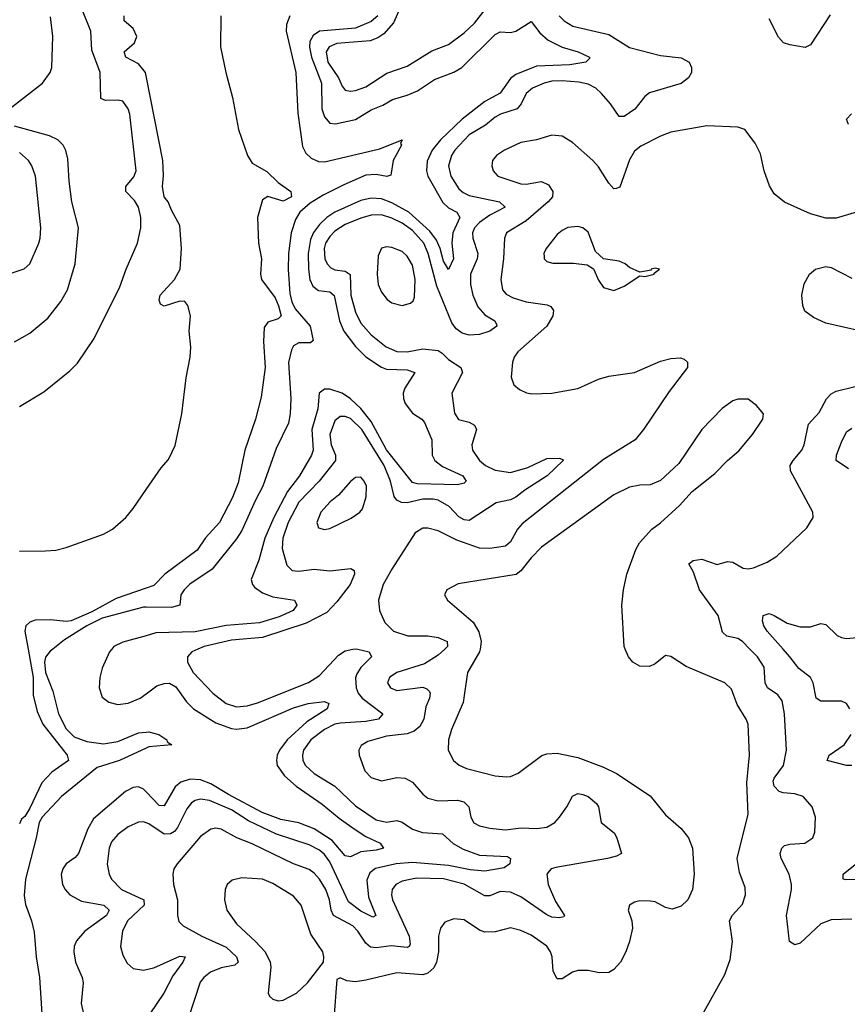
# Model space of a CAD drawing. Header units: inches. Extents: x 1771504 to 1971212, y 471788 to 643615.
# Tile 459 of 587: x 1859510 to 1862713, y 628626 to 632435. Entities that reach past the tile are written whole.
import ezdxf

# ---------------------------------------------------------------- set-up
doc = ezdxf.new("R2010")
doc.units = ezdxf.units.IN
doc.header["$MEASUREMENT"] = 0
for name, color, linetype in [('B8652', 7, 'Continuous'), ('B8653', 7, 'Continuous'), ('B8662', 7, 'Continuous'), ('B8663', 7, 'Continuous')]:
    doc.layers.add(name, color=color, linetype=linetype)

msp = doc.modelspace()

# ---------------------------------------------------------------- linework, layer by layer
at = {"layer": 'B8652', "color": 5}
for points, elevation in [([(1859542.7, 630000), (1859561.9, 629890), (1859562.6, 629822.6), (1859578.4, 629758.4), (1859599.8, 629710), (1859693.6, 629590), (1859699.3, 629570), (1859635.3, 629524.7), (1859596.6, 629483.4), (1859550, 629385), (1859530, 629353.3), (1859517, 629343), (1859510, 629324)], 260), ([(1859638.6, 630000), (1859628.1, 629991.9), (1859610.7, 629969.3), (1859606.2, 629950), (1859610.8, 629910), (1859638.3, 629838.3), (1859661.1, 629750), (1859690, 629691.8), (1859721.1, 629661.1), (1859770, 629642.4), (1859834.2, 629634.2), (1859890, 629642.9), (1859970, 629676.2), (1860000, 629679.3)], 280), ([(1859866.4, 630000), (1859857.8, 629990), (1859830, 629926.6), (1859820.5, 629890), (1859817.6, 629850), (1859830, 629814.9), (1859855.1, 629795.1), (1859890, 629785.9), (1859930, 629790.7), (1859976.5, 629810), (1860000, 629827.6)], 320), ([(1860000, 629617.8), (1859897.2, 629570), (1859810, 629541.9), (1859672.5, 629430), (1859597.1, 629350), (1859585.3, 629330), (1859574.3, 629270), (1859532.6, 629110), (1859527.3, 629047.3), (1859533.1, 629013.1), (1859556.6, 628950), (1859566.1, 628906.1), (1859574.7, 628810), (1859587.5, 628730), (1859601, 628510)], 280), ([(1860000, 629448.2), (1859990, 629458.8), (1859970, 629467.2), (1859950, 629465.2), (1859919.7, 629450), (1859796.5, 629343.5), (1859774.2, 629305.8), (1859738.5, 629210), (1859725.5, 629194.5), (1859690.7, 629169.3), (1859677.4, 629150), (1859670.9, 629129.1), (1859676.3, 629090), (1859685.9, 629070), (1859703.8, 629050), (1859750, 629025), (1859836.1, 629010), (1859856, 628990), (1859846, 628970), (1859762.8, 628910), (1859730, 628871.7), (1859721.6, 628850), (1859719.3, 628830), (1859725.8, 628790), (1859752.5, 628730), (1859756, 628710), (1859747.8, 628630), (1859757.1, 628590)], 320), ([(1860000, 629328.1), (1859990, 629332.2), (1859970, 629331.4), (1859930, 629312.9), (1859890, 629283.5), (1859865.7, 629254.3), (1859856.1, 629230), (1859848.8, 629168.8), (1859856, 629130), (1859865.6, 629110), (1859904.5, 629070), (1859991, 629030), (1859991.6, 629010), (1859927.3, 628950), (1859908.8, 628910), (1859900.7, 628850), (1859910, 628816.3), (1859926, 628786), (1859950, 628764.7), (1859990, 628758.3), (1860000, 628760.5)], 340)]:
    msp.add_lwpolyline(points, dxfattribs=dict(at, elevation=elevation))
at = {"layer": 'B8653', "color": 5}
for points, elevation in [([(1859510, 630938.8), (1859604.4, 630995.6), (1859703.8, 631076.2), (1859734, 631106), (1859798.3, 631201.7), (1859898.1, 631401.9), (1859921.9, 631470), (1859966.5, 631570), (1859979.6, 631630), (1859979.4, 631670), (1859969.5, 631710), (1859955, 631735.1), (1859921.5, 631770), (1859921.4, 631790), (1859952.3, 631827.7), (1859961.1, 631850), (1859936.9, 632070), (1859929.9, 632089.9), (1859910, 632119.7), (1859890, 632124.1), (1859841.9, 632121.9), (1859823.8, 632130), (1859822.2, 632230), (1859790, 632316.9), (1859785.5, 632390), (1859752.8, 632470)], 280), ([(1859471.4, 632090), (1859598.4, 632190), (1859627.9, 632230), (1859634.8, 632250), (1859638.9, 632370), (1859630, 632446)], 320), ([(1860000, 632217.7), (1859997.6, 632230), (1859970, 632263.8), (1859921.5, 632290), (1859914.8, 632310), (1859955.2, 632344.8), (1859963.1, 632370), (1859950, 632400.2), (1859915.3, 632430), (1859915, 632450)], 260), ([(1859490.8, 631189.2), (1859550, 631222), (1859619.5, 631280.5), (1859670, 631345.3), (1859695.3, 631390), (1859724.7, 631490), (1859737.8, 631630), (1859712.6, 631730), (1859702, 631810), (1859697.2, 631897.2), (1859689.3, 631929.3), (1859678.6, 631950), (1859657.8, 631970), (1859625.4, 631985.4), (1859490, 632022.5)], 320), ([(1859450, 631445.7), (1859528.2, 631471.8), (1859549.7, 631490.3), (1859583.9, 631570), (1859589.7, 631590), (1859592, 631630), (1859571.2, 631830), (1859556.8, 631870), (1859544.2, 631890), (1859510, 631921.2)], 340), ([(1859510, 630378.6), (1859610, 630379.9), (1859650, 630383.1), (1859690, 630392.8), (1859834.6, 630445.4), (1859870, 630464.2), (1859920.8, 630510), (1859950, 630544.2), (1860000, 630617.1)], 260), ([(1860000, 630236.1), (1859884.2, 630195.8), (1859790, 630144.7), (1859710, 630109.6), (1859690, 630106.9), (1859630, 630113.2), (1859570, 630112.3), (1859550, 630104.9), (1859533.8, 630090), (1859530.5, 630070), (1859542.7, 630000)], 260), ([(1860000, 630162.1), (1859990, 630162.2), (1859830, 630119.8), (1859769.7, 630090.3), (1859684.3, 630035.7), (1859638.6, 630000)], 280), ([(1860000, 630052.3), (1859910, 630026.6), (1859874.9, 630010), (1859866.4, 630000)], 320)]:
    msp.add_lwpolyline(points, dxfattribs=dict(at, elevation=elevation))
at = {"layer": 'B8662', "color": 5}
for points, elevation in [([(1860818.4, 630000), (1860862.6, 629990), (1860871.5, 629970), (1860830.4, 629929.6), (1860815.1, 629904.9), (1860810, 629888.7), (1860811.8, 629850), (1860820.3, 629830), (1860835.9, 629810), (1860916.1, 629750), (1860898.9, 629730), (1860850, 629720.7), (1860750, 629714.1), (1860730, 629709.9), (1860689.5, 629690), (1860637.2, 629650), (1860609.1, 629610), (1860604.4, 629590), (1860605.9, 629570), (1860615.9, 629550), (1860650, 629519.8), (1860730.1, 629470.1), (1860810, 629393.9), (1860890, 629339.6), (1860930, 629331.6), (1860970, 629337.4), (1860990, 629330.9), (1861030, 629303.6), (1861069.1, 629290.9), (1861146.2, 629286.2), (1861188, 629248), (1861226.7, 629226.7), (1861290, 629203.3), (1861397.6, 629197.6), (1861410.3, 629190), (1861407.2, 629170), (1861385.5, 629154.5), (1861310, 629141.2), (1861253.7, 629146.3), (1861170, 629163), (1861030, 629175.5), (1860967, 629170), (1860887.9, 629152.1), (1860864.7, 629135.3), (1860853.2, 629106.8), (1860860.4, 629040.5), (1860888.2, 628970), (1860876.6, 628963.4), (1860830, 628986.2), (1860782.5, 629022.5), (1860710, 629177.5), (1860690, 629205.3), (1860670, 629222.4), (1860630, 629242.7), (1860504.1, 629284.1), (1860395.9, 629335.9), (1860330, 629378.5), (1860245.4, 629414.6), (1860210, 629419.9), (1860190, 629415), (1860174.7, 629405.3), (1860157.1, 629382.9), (1860121.5, 629310), (1860110, 629295.2), (1860094.2, 629285.8), (1860070, 629285.1), (1860010, 629324.1), (1860000, 629328.1)], 340), ([(1861155.2, 630000), (1861130, 629977.4), (1861076.7, 629943.3), (1860970, 629909.8), (1860941.5, 629890), (1860934, 629870), (1860944.9, 629850), (1860970, 629840.2), (1861070, 629853.2), (1861086.2, 629846.2), (1861095.8, 629835.8), (1861099.3, 629830), (1861096.8, 629810), (1861082.5, 629777.5), (1861074.6, 629730), (1861058.5, 629701.5), (1861036.7, 629683.3), (1861010, 629672.7), (1860930, 629663.9), (1860857, 629643), (1860832.1, 629627.9), (1860823.1, 629610), (1860823.6, 629590), (1860846.5, 629530), (1860870, 629504.2), (1860910, 629491.3), (1860970, 629503.5), (1861001.7, 629501.7), (1861030, 629485.2), (1861070, 629439.2), (1861090, 629424.3), (1861130, 629413.4), (1861204.4, 629415.6), (1861229.6, 629409.6), (1861248.7, 629390), (1861256.8, 629350), (1861268, 629328), (1861290, 629316.3), (1861330, 629308), (1861390, 629301.1), (1861450.4, 629309.6), (1861510, 629306.8), (1861550, 629312.2), (1861581.2, 629330), (1861599.8, 629350), (1861628.2, 629390), (1861650, 629432), (1861670, 629441.8), (1861690, 629437.7), (1861710.3, 629430), (1861743.1, 629403.1), (1861750.2, 629390), (1861760.9, 629330), (1861810.3, 629290), (1861821.1, 629270), (1861839.3, 629210), (1861820.2, 629199.8), (1861784.9, 629190), (1861584.5, 629155.5), (1861567.6, 629150), (1861558.9, 629141.1), (1861550.2, 629129.8), (1861555.7, 629090), (1861583.6, 629023.6), (1861618.7, 628970), (1861615.5, 628964.5), (1861599.6, 628960.4), (1861570, 628963.6), (1861550, 628972.4), (1861450, 629041.8), (1861410, 629060.7), (1861370, 629062.9), (1861330, 629046.5), (1861310, 629046.2), (1861230, 629091.7), (1861150, 629112.3), (1861046.1, 629113.9), (1860990, 629102.8), (1860965.6, 629090), (1860951.8, 629070), (1860948.8, 629050), (1860953.5, 629030), (1861018.1, 628890), (1861020.9, 628859.1), (1861017.2, 628850), (1861010, 628846.2), (1860947.8, 628852.2), (1860890, 628845.1), (1860867.7, 628847.7), (1860850, 628862.6), (1860819.3, 628910), (1860798.9, 628930), (1860725.2, 628970), (1860715.1, 628990), (1860709.5, 629030), (1860694.6, 629070), (1860670, 629110.6), (1860650, 629133.5), (1860630, 629148.1), (1860570, 629170.4), (1860410, 629247.5), (1860350.7, 629270.7), (1860290, 629303.7), (1860270, 629308.2), (1860250, 629304), (1860210, 629275), (1860119.5, 629170), (1860106.7, 629150), (1860102.6, 629130), (1860106.2, 629090), (1860121.3, 629030), (1860120.7, 628970), (1860126.7, 628946.7), (1860143.1, 628930), (1860214.7, 628890), (1860310, 628847.5), (1860349.5, 628810), (1860355.5, 628790), (1860342.3, 628777.7), (1860290, 628768.1), (1860248.8, 628751.2), (1860222.8, 628730), (1860208.5, 628711.5), (1860162.2, 628570)], 360), ([(1860200.3, 630000), (1860176.5, 629990), (1860159.7, 629970), (1860159.3, 629950), (1860181.4, 629910), (1860257.7, 629830), (1860309.4, 629789.4), (1860350, 629776.9), (1860390, 629780.6), (1860430, 629792), (1860628.2, 629871.8), (1860670, 629898.3), (1860743.6, 629976.4), (1860770, 629994.2), (1860800.1, 630000)], 340), ([(1861291.7, 630000), (1861290.1, 629990), (1861243.2, 629910), (1861226.4, 629793.6), (1861181.4, 629690), (1861169.4, 629650), (1861168.5, 629610), (1861189.2, 629570), (1861211.3, 629551.3), (1861239.1, 629539.1), (1861349.8, 629510.2), (1861393.6, 629506.4), (1861410, 629508), (1861439.8, 629520.2), (1861531.5, 629588.5), (1861550, 629595), (1861590, 629597.9), (1861670, 629581.2), (1861770, 629543.2), (1861819.3, 629519.3), (1861950, 629433.2), (1862010, 629359.6), (1862070, 629306), (1862098.9, 629270), (1862114, 629230), (1862120.7, 629130), (1862113.4, 629070), (1862095.3, 629030), (1862070, 629005.7), (1862034.7, 628994.7), (1862010, 629000.5), (1861970, 629022.4), (1861950, 629026), (1861910, 629027.3), (1861890, 629022), (1861870.8, 629010), (1861864.9, 628990), (1861879.3, 628950), (1861881.3, 628921.3), (1861870.3, 628870), (1861856.5, 628830), (1861835.8, 628790), (1861810, 628761.1), (1861790, 628749.8), (1861752.3, 628747.7), (1861710, 628757.7), (1861670, 628757.7), (1861650, 628750.7), (1861610, 628725.1), (1861590, 628725.4), (1861575.1, 628755.1), (1861570.5, 628810), (1861564.6, 628830), (1861550, 628850.8), (1861490, 628894.5), (1861450, 628912.3), (1861410, 628921.8), (1861350, 628906.9), (1861310, 628905.8), (1861290, 628913.5), (1861230, 628953.1), (1861190, 628957.7), (1861155.8, 628944.2), (1861138.4, 628921.6), (1861131.3, 628890), (1861131, 628830), (1861123.9, 628790), (1861112.6, 628767.4), (1861090, 628747.2), (1861070, 628741.1), (1860970, 628748.5), (1860850, 628719.4), (1860810, 628714), (1860776.9, 628716.9), (1860750, 628728.7), (1860738, 628722), (1860725.6, 628570)], 380), ([(1862153.2, 628586.8), (1862238.6, 628741.4), (1862260.2, 628799.8), (1862268.9, 628870), (1862257.2, 628950), (1862268.2, 628971.8), (1862306.8, 629013.2), (1862319.4, 629050), (1862318, 629078), (1862296.4, 629136.4), (1862286.4, 629190), (1862330, 629362), (1862323.7, 629483.7), (1862333.9, 629590), (1862329, 629710), (1862321.6, 629730), (1862286.6, 629786.6), (1862264.8, 629844.8), (1862238.7, 629870), (1862090, 629933.3), (1862030, 629971.6), (1862010, 629976.2), (1861970, 629943), (1861947, 629933), (1861910, 629934.8), (1861883.5, 629950), (1861866.2, 629970), (1861853.9, 630000)], 380), ([(1862730, 628956.1), (1862650, 628953.6), (1862610, 628938), (1862530, 628862.4), (1862510, 628857), (1862489.7, 628869.7), (1862477.8, 628970), (1862496.8, 629070), (1862496.8, 629090), (1862488.2, 629130), (1862457.7, 629190), (1862452.8, 629210), (1862459.1, 629230), (1862470, 629240.3), (1862490, 629245.8), (1862548.7, 629250), (1862579.5, 629270), (1862587.5, 629292.5), (1862589.6, 629350), (1862577.6, 629390), (1862541.6, 629430), (1862510, 629441), (1862464.3, 629444.3), (1862449.9, 629449.9), (1862430.6, 629470), (1862426.4, 629490), (1862430, 629501.3), (1862466.3, 629550), (1862478.2, 629610), (1862469.9, 629750.1), (1862460.6, 629800.6), (1862443.7, 629823.7), (1862404.8, 629850), (1862395.7, 629870), (1862391.9, 629930), (1862365.4, 629970), (1862336.4, 630000)], 360), ([(1862723.1, 629770), (1862709.8, 629789.8), (1862690, 629799.2), (1862610, 629799.3), (1862592.8, 629810), (1862581.1, 629870), (1862570.6, 629890), (1862525, 629925), (1862491, 629970), (1862464.5, 630000)], 340), ([(1860000, 629827.6), (1860041.5, 629858.5), (1860070, 629867.9), (1860090, 629868.3), (1860115, 629855), (1860156.1, 629796.1), (1860183.2, 629770), (1860270, 629714.8), (1860330, 629693), (1860350, 629690.1), (1860390, 629696), (1860570, 629772.7), (1860626.6, 629790), (1860690, 629797.7), (1860706.7, 629790), (1860700.7, 629770), (1860621.4, 629718.6), (1860545.4, 629650), (1860515.9, 629610), (1860507.2, 629590), (1860503.9, 629570), (1860506.8, 629550), (1860535.2, 629510), (1860580.4, 629470), (1860681, 629401), (1860746.1, 629346.1), (1860804.6, 629304.6), (1860850, 629276), (1860904.9, 629250), (1860918.7, 629230), (1860890, 629222.1), (1860830, 629216.6), (1860790, 629197.3), (1860770, 629200.7), (1860719.9, 629259.9), (1860650, 629305.3), (1860590, 629328.3), (1860521.1, 629341.1), (1860448.4, 629368.4), (1860318, 629438), (1860250, 629479.9), (1860210, 629495.1), (1860170, 629497.8), (1860133.9, 629486.1), (1860112.2, 629467.8), (1860070, 629393.8), (1860050, 629395.6), (1860000, 629448.2)], 320), ([(1860000, 629679.3), (1860010, 629680.3), (1860049, 629670), (1860079.5, 629650), (1860081.4, 629641.4), (1860098.8, 629630), (1860010, 629622.4), (1860000, 629617.8)], 280), ([(1862730, 629550.4), (1862709.4, 629550), (1862635.6, 629570), (1862642.5, 629590), (1862701.1, 629630), (1862727.7, 629670)], 340), ([(1862850, 629109.4), (1862707.7, 629107.7), (1862697.2, 629110), (1862697.4, 629130), (1862782.3, 629197.7)], 340), ([(1860000, 628760.5), (1860030, 628767.2), (1860130, 628812.9), (1860150.2, 628810), (1860141.8, 628790), (1860103.2, 628736.8), (1860068.7, 628670), (1860014.4, 628590), (1860000, 628536.1)], 340)]:
    msp.add_lwpolyline(points, dxfattribs=dict(at, elevation=elevation))
at = {"layer": 'B8662', "color": 5, "elevation": 380}
msp.add_lwpolyline([(1860370, 629115.9), (1860333.1, 629106.9), (1860313.7, 629090), (1860305.5, 629070), (1860302.6, 629030), (1860311.9, 628990), (1860350, 628937.8), (1860423.5, 628870), (1860459.7, 628830), (1860479.1, 628790), (1860482.8, 628770), (1860472.4, 628670), (1860477.6, 628657.6), (1860490, 628646), (1860510, 628640.3), (1860530, 628642.3), (1860582, 628670), (1860623.9, 628710), (1860686, 628790), (1860687.6, 628810), (1860683, 628830), (1860637.5, 628897.5), (1860599.8, 629010), (1860570, 629044.6), (1860490, 629093.8), (1860450, 629110.6)], close=True, dxfattribs=at)
at = {"layer": 'B8663', "color": 5}
for points, elevation in [([(1860986.4, 632490), (1860956.7, 632423.3), (1860920, 632380), (1860895.8, 632364.2), (1860867.2, 632352.8), (1860737.8, 632342.2), (1860708.2, 632330), (1860696.2, 632310), (1860703.2, 632270), (1860744.3, 632210), (1860757.8, 632177.8), (1860770, 632162.9), (1860790, 632158.4), (1860810, 632160.7), (1860850, 632175.3), (1860931.7, 632228.3), (1861010, 632255.2), (1861105.6, 632314.4), (1861170, 632339.3), (1861230, 632384.2), (1861270, 632421.8), (1861343.7, 632516.3)], 340), ([(1860288.2, 632450), (1860287.6, 632330), (1860308, 632230), (1860333.9, 632133.9), (1860357.3, 632010), (1860392, 631910), (1860410, 631880.4), (1860467.3, 631847.3), (1860510, 631804.7), (1860559.1, 631770), (1860561.6, 631750), (1860530, 631732.8), (1860470, 631750.7), (1860450, 631738.2), (1860430.7, 631670), (1860435.1, 631570), (1860445.6, 631510), (1860441.9, 631450), (1860446.4, 631430), (1860498.5, 631358.5), (1860512.2, 631327.8), (1860521.6, 631290), (1860510, 631278.4), (1860470, 631264.7), (1860455.9, 631244.1), (1860453.8, 631190), (1860459.8, 631090), (1860445.3, 630974.7), (1860422.8, 630890), (1860381.8, 630770), (1860356.3, 630643.7), (1860333.6, 630586.4), (1860283.1, 630490), (1860229.8, 630430.2), (1860196.9, 630383.1), (1860072.5, 630290), (1860030, 630246.5), (1860000, 630236.1)], 260), ([(1860556.2, 632450), (1860543.3, 632416.7), (1860541.3, 632390), (1860579.4, 632230), (1860586.9, 632073.1), (1860604.8, 631944.8), (1860618.2, 631918.2), (1860638.7, 631898.7), (1860666.2, 631886.2), (1860690, 631885.1), (1860904.6, 631935.4), (1860990.2, 631970), (1860984.1, 631955.9), (1860987.3, 631950), (1860956, 631890), (1860946.2, 631833.8), (1860931.1, 631828.9), (1860890, 631836), (1860850, 631833), (1860764.3, 631795.7), (1860684.2, 631755.8), (1860634.8, 631725.2), (1860594.7, 631690), (1860577.5, 631662.5), (1860561, 631610), (1860551.1, 631530), (1860548.7, 631468.7), (1860555.6, 631375.6), (1860563.3, 631343.3), (1860576.3, 631316.3), (1860634.4, 631250), (1860645.9, 631194.1), (1860635.3, 631184.7), (1860590, 631184.5), (1860570, 631173.5), (1860561.6, 631158.4), (1860550.8, 631109.2), (1860560.1, 630970), (1860557.3, 630910), (1860550, 630874.2), (1860503.1, 630776.9), (1860451.9, 630630), (1860422.9, 630577.1), (1860370, 630459.5), (1860350, 630427.5), (1860254.6, 630310), (1860168.7, 630251.3), (1860147, 630230), (1860133.8, 630210), (1860130.1, 630169.9), (1860098.3, 630161.7), (1860000, 630162.1)], 280), ([(1860895.9, 632450), (1860870, 632427.6), (1860810, 632402.5), (1860670, 632390.7), (1860645.9, 632374.1), (1860633, 632350), (1860631.6, 632328.4), (1860640, 632290), (1860678.7, 632190), (1860679.9, 632090), (1860690, 632058.8), (1860710, 632035), (1860732.7, 632032.7), (1860810, 632048.8), (1860870, 632086.6), (1860915.9, 632104.1), (1860953.5, 632126.5), (1861010, 632142.5), (1861050, 632160.1), (1861116.2, 632203.8), (1861190, 632231.3), (1861221.9, 632250), (1861350, 632377.6), (1861370, 632387.8), (1861410, 632385.8), (1861430, 632390.1), (1861490, 632428.1), (1861523.7, 632383.7), (1861555.7, 632355.7), (1861610, 632328.5), (1861671.8, 632310), (1861716, 632290), (1861715.4, 632284.6), (1861701, 632270), (1861639.1, 632260.9), (1861510, 632254.7), (1861430, 632222.7), (1861410, 632208), (1861369.8, 632150.2), (1861310, 632117.9), (1861222.9, 632050), (1861139, 631970), (1861106.6, 631930), (1861087.5, 631887.5), (1861084.9, 631850), (1861089.7, 631830), (1861148.2, 631728.2), (1861170, 631707.1), (1861201.6, 631690), (1861213.3, 631670), (1861185.9, 631610), (1861183.1, 631570), (1861188.7, 631510), (1861170, 631468.6), (1861150, 631501), (1861137.4, 631550), (1861122.7, 631582.7), (1861097.1, 631617.1), (1861016.3, 631690), (1860950, 631726.7), (1860910, 631741.6), (1860870, 631744.1), (1860830, 631734.9), (1860730, 631690.8), (1860698.3, 631670), (1860670, 631643.1), (1860647.7, 631612.3), (1860635.7, 631584.3), (1860627.1, 631530), (1860627.6, 631470), (1860633.5, 631430), (1860644.5, 631404.5), (1860666.9, 631386.9), (1860710, 631381.8), (1860727.5, 631367.5), (1860748.1, 631270), (1860765.2, 631230), (1860810, 631170.6), (1860850, 631130.5), (1860910, 631090.8), (1860930, 631083.2), (1861010, 631080.1), (1861039.6, 631070), (1861000.3, 631010), (1860994.4, 630990), (1860995.2, 630970), (1861002.2, 630950), (1861030, 630913.4), (1861066.4, 630890), (1861076.7, 630876.7), (1861105.5, 630810), (1861106, 630750), (1861116.4, 630730), (1861146.4, 630706.4), (1861225.5, 630670), (1861238.3, 630650), (1861230, 630642.2), (1861204.2, 630635.8), (1861050, 630639.2), (1861030, 630645.3), (1860930, 630770.9), (1860870, 630881), (1860830, 630930.9), (1860790, 630968.9), (1860757.7, 630990), (1860710, 631005.6), (1860690, 631005.3), (1860669.6, 630990), (1860663.9, 630930), (1860641.3, 630850), (1860645.8, 630770), (1860639.4, 630750), (1860593, 630670), (1860547, 630610), (1860494.1, 630510), (1860459.5, 630430), (1860436.1, 630343.9), (1860405.6, 630270), (1860410.9, 630250), (1860419.6, 630239.5), (1860450, 630217.6), (1860490, 630203.2), (1860574, 630190), (1860582.8, 630170), (1860568.2, 630150), (1860515.1, 630124.9), (1860438.5, 630101.5), (1860310, 630092.1), (1860190, 630067.8), (1860037.1, 630062.9), (1860000, 630052.3)], 320), ([(1861598.6, 632450), (1861616.9, 632430), (1861650.5, 632410), (1861790, 632377.1), (1861870, 632327.5), (1861990, 632296.5), (1862070, 632287), (1862100.5, 632270), (1862110.4, 632250), (1862110.4, 632230), (1862098.4, 632210), (1862070, 632188.4), (1861947.7, 632152.3), (1861930, 632137.2), (1861891.2, 632088.8), (1861850, 632060.3), (1861830, 632060.5), (1861796.5, 632110), (1861762.2, 632150), (1861740.5, 632170), (1861710, 632185.2), (1861673.7, 632193.7), (1861610, 632197.9), (1861570, 632196.9), (1861539.5, 632190), (1861495.3, 632170), (1861470.2, 632150), (1861450.9, 632109.1), (1861435.4, 632090), (1861370.5, 632069.5), (1861350, 632057.9), (1861312.6, 632027.4), (1861250, 631989.4), (1861194.7, 631930), (1861181.3, 631910), (1861169.6, 631870), (1861179.1, 631830), (1861210, 631780.1), (1861226, 631766), (1861250, 631754.4), (1861367.2, 631730), (1861388.7, 631710), (1861330, 631678.4), (1861290.1, 631650), (1861270.6, 631630), (1861262.8, 631610), (1861263.4, 631590), (1861283.4, 631530), (1861280.8, 631510), (1861255.3, 631450), (1861254.5, 631410), (1861264.2, 631370), (1861283.7, 631323.7), (1861310, 631293.9), (1861348.9, 631270), (1861355.3, 631255.3), (1861356.9, 631250), (1861330.3, 631230), (1861290, 631217.1), (1861250, 631214.8), (1861222, 631222), (1861199, 631239), (1861183, 631263), (1861124.3, 631404.3), (1861091.4, 631530), (1861073.8, 631570), (1861030, 631619), (1860990, 631648), (1860950, 631667.6), (1860910, 631680.5), (1860870, 631678.2), (1860830, 631667.2), (1860770, 631642.7), (1860730, 631617.5), (1860710, 631596.9), (1860694.2, 631570), (1860689, 631550), (1860691.7, 631510), (1860700.7, 631490), (1860714.9, 631474.9), (1860730, 631467.7), (1860770, 631461.8), (1860789.2, 631449.2), (1860792.4, 631370), (1860810, 631303.2), (1860830, 631261.3), (1860870, 631215.9), (1860928.4, 631170), (1860970, 631151.2), (1861010, 631150.1), (1861070, 631161.5), (1861130, 631154.8), (1861145.6, 631145.6), (1861170, 631120.9), (1861217.8, 631090), (1861223.8, 631070), (1861183.2, 630990), (1861192.6, 630912.6), (1861208.4, 630888.4), (1861250, 630877.6), (1861270, 630867), (1861278.2, 630850), (1861259.8, 630790), (1861263.2, 630770), (1861289.4, 630730), (1861313, 630710), (1861350, 630692.6), (1861410, 630683.7), (1861477.3, 630702.7), (1861550, 630737.4), (1861598.8, 630738.8), (1861613, 630733), (1861613.7, 630730), (1861552.1, 630670), (1861464.6, 630615.4), (1861430, 630588.4), (1861410, 630578), (1861354, 630566), (1861250, 630498), (1861230, 630499.9), (1861210, 630512.5), (1861172.4, 630552.4), (1861130, 630576.1), (1861110, 630580.6), (1861070, 630579.8), (1861010, 630565.9), (1860987.6, 630567.6), (1860970, 630576.3), (1860959, 630590), (1860945, 630650), (1860920.7, 630710), (1860834.5, 630850), (1860790, 630892.6), (1860770, 630899.6), (1860750, 630899.9), (1860730, 630883.8), (1860710.6, 630830), (1860716, 630790), (1860732.6, 630750), (1860732.9, 630730), (1860669, 630650), (1860590, 630569.2), (1860549.4, 630490), (1860529.3, 630430), (1860526.3, 630390), (1860544.6, 630324.6), (1860564.5, 630304.5), (1860590, 630301.8), (1860650, 630309.5), (1860710, 630303.7), (1860792, 630312), (1860804.7, 630304.7), (1860806.5, 630290), (1860789.5, 630250), (1860737.4, 630182.6), (1860698.3, 630141.7), (1860619.1, 630100.9), (1860450, 630045.4), (1860330, 630034.7), (1860224.2, 630010), (1860200.3, 630000)], 340), ([(1862646.4, 632453.6), (1862570, 632337.2), (1862550, 632327.2), (1862490, 632337.2), (1862465.9, 632345.9), (1862446.7, 632366.7), (1862410, 632437.6)], 340), ([(1860000, 630617.1), (1860058.1, 630701.9), (1860086.5, 630733.5), (1860112.4, 630787.6), (1860138.2, 630910), (1860154.1, 631050), (1860170.3, 631130), (1860172.2, 631167.8), (1860166.7, 631230), (1860171.3, 631290), (1860161.6, 631330), (1860150, 631345.1), (1860130, 631346.2), (1860070, 631327.3), (1860054.8, 631334.8), (1860049.5, 631349.5), (1860053.6, 631370), (1860110, 631430.5), (1860131.5, 631470), (1860136.5, 631550), (1860130, 631639), (1860097.5, 631697.5), (1860084.7, 631730), (1860069.8, 631750), (1860063.1, 631790), (1860067.5, 631832.5), (1860064.3, 631890), (1860000, 632217.7)], 260), ([(1862717.2, 632030), (1862709.6, 632050.4), (1862729.7, 632070.3)], 340), ([(1862749, 631691), (1862670, 631667.3), (1862630, 631667), (1862570, 631683.7), (1862469.7, 631729.7), (1862430, 631760.9), (1862411.9, 631791.9), (1862390.9, 631850), (1862376.6, 631916.6), (1862356.9, 631956.9), (1862317, 632010), (1862290, 632019.7), (1862170, 632023.8), (1862030, 631999.8), (1861990, 631984.2), (1861914.6, 631945.4), (1861890, 631925.8), (1861870, 631892.6), (1861832.3, 631787.7), (1861818.3, 631781.7), (1861810, 631781.1), (1861790, 631802.6), (1861750, 631865.7), (1861728.7, 631890), (1861650, 631959.3), (1861610, 631983.8), (1861570, 631988.7), (1861510, 631970.8), (1861450, 631959.8), (1861386.4, 631930), (1861355.8, 631910), (1861340.3, 631890), (1861338, 631870), (1861343.1, 631850), (1861360.3, 631830), (1861450, 631799.8), (1861470, 631798.7), (1861530, 631809.4), (1861556.7, 631796.7), (1861573.4, 631770), (1861571.8, 631750), (1861555.8, 631730), (1861470, 631657.2), (1861394, 631610), (1861386, 631590), (1861382.9, 631510), (1861372, 631430), (1861379.3, 631390), (1861393.4, 631373.4), (1861419.7, 631359.7), (1861470, 631343), (1861552.2, 631332.2), (1861565.9, 631325.9), (1861576.3, 631310), (1861573.7, 631290), (1861550.5, 631249.5), (1861437.8, 631150), (1861423.6, 631130), (1861417.3, 631110), (1861411.8, 631051.8), (1861422.2, 631022.2), (1861444.2, 631004.2), (1861471.4, 630991.4), (1861492.5, 630987.5), (1861570, 630990.3), (1861670, 631008.9), (1861750, 631044), (1861790, 631055.6), (1861890, 631070.3), (1861990, 631114.3), (1862030, 631124.6), (1862066.9, 631126.9), (1862081.7, 631121.7), (1862094.9, 631110), (1862094.9, 631090), (1862023.4, 630996.6), (1861924.5, 630850), (1861892.2, 630810), (1861770, 630734.3), (1861454.7, 630485.3), (1861436.2, 630463.8), (1861410, 630415), (1861390, 630398.5), (1861330, 630389.9), (1861290, 630391.4), (1861201.7, 630421.7), (1861130, 630457.7), (1861090, 630468.7), (1861070, 630468.4), (1861041.1, 630450), (1860950.2, 630310), (1860917.4, 630250), (1860899.3, 630190), (1860903.2, 630150), (1860923.5, 630103.5), (1860956.5, 630070), (1861011.8, 630051.8), (1861090, 630052), (1861130, 630045.7), (1861164.7, 630030), (1861166.4, 630010), (1861155.2, 630000)], 360), ([(1862766.6, 631230), (1862630, 631260.7), (1862582.4, 631282.4), (1862548.1, 631308.1), (1862540.4, 631330), (1862537.4, 631370), (1862546.7, 631413.3), (1862566.6, 631450), (1862590, 631470.5), (1862630, 631480.4), (1862650, 631476.4), (1862730, 631434.6)], 360), ([(1862336.4, 630000), (1862307.4, 630030), (1862290, 630041.8), (1862247.3, 630050), (1862230, 630065.6), (1862213.7, 630130), (1862140.6, 630230), (1862117.4, 630297.4), (1862099.5, 630330), (1862116.8, 630343.2), (1862150, 630348.3), (1862210, 630327.3), (1862250, 630339.5), (1862270, 630337), (1862310, 630313.1), (1862330, 630310.3), (1862350, 630314.6), (1862403.5, 630336.5), (1862440.1, 630359.9), (1862556, 630470), (1862581.2, 630510), (1862579.3, 630530), (1862493.3, 630690), (1862492.2, 630710), (1862503.4, 630730), (1862537.3, 630770), (1862546.5, 630790), (1862562.3, 630870), (1862604.1, 630915.9), (1862632, 630968), (1862650, 630988.1), (1862670, 630997.5), (1862743.4, 631016.6)], 360), ([(1861853.9, 630000), (1861849.8, 630010), (1861840.3, 630170), (1861846.4, 630230), (1861859.8, 630290), (1861894.2, 630385.8), (1861908.4, 630411.6), (1861956.2, 630463.8), (1861990, 630488.2), (1862064.2, 630555.8), (1862113.2, 630610), (1862201, 630679), (1862249.6, 630730), (1862292.8, 630767.2), (1862345.6, 630830), (1862386.6, 630890), (1862389.3, 630910), (1862362, 630942), (1862330, 630966.6), (1862290, 630967.6), (1862270, 630960.5), (1862229.2, 630930.8), (1862150, 630849.4), (1862061.4, 630718.6), (1861990, 630652), (1861950, 630635.6), (1861910, 630634.3), (1861870, 630626.9), (1861810, 630597.2), (1861530, 630395.3), (1861490, 630353.8), (1861450, 630303.1), (1861431.2, 630288.8), (1861206.8, 630253.2), (1861163.8, 630230), (1861154.4, 630210), (1861166.4, 630190), (1861265, 630105), (1861287.3, 630067.3), (1861296.4, 630030), (1861291.7, 630000)], 380), ([(1862717.2, 630697.2), (1862669.9, 630729.9), (1862670.6, 630750), (1862690, 630800.3), (1862710, 630840.3), (1862730, 630855)], 340), ([(1862464.5, 630000), (1862402.6, 630070), (1862389.8, 630090), (1862384.4, 630110), (1862387.4, 630130), (1862410, 630137.6), (1862430, 630131), (1862480.8, 630100.8), (1862530, 630086.6), (1862570, 630086.7), (1862610, 630099.6), (1862630, 630095.3), (1862673.6, 630053.6), (1862690, 630044.7), (1862710, 630041.8), (1862750, 630045.5)], 340), ([(1860800.1, 630000), (1860810, 630001.9), (1860818.4, 630000)], 340)]:
    msp.add_lwpolyline(points, dxfattribs=dict(at, elevation=elevation))
for points, elevation in [([(1861670, 631634.7), (1861631, 631631), (1861610, 631619.8), (1861590, 631603.5), (1861547.2, 631550), (1861539, 631530), (1861539.5, 631519.5), (1861540.3, 631510), (1861550, 631499.5), (1861573, 631493), (1861653, 631493), (1861706.7, 631486.7), (1861730.6, 631470.6), (1861750, 631426.8), (1861770, 631399.1), (1861810, 631388), (1861850, 631404), (1861910, 631444.7), (1861930, 631441), (1861966, 631450), (1861966, 631454), (1861986, 631470), (1861970, 631474), (1861954, 631470), (1861954, 631466), (1861910, 631458), (1861870, 631476), (1861853.2, 631490), (1861830, 631500.9), (1861769.4, 631509.4), (1861738.4, 631538.4), (1861710, 631613.6), (1861690, 631629.6)], 380), ([(1860930, 631556), (1860910, 631551.1), (1860898, 631522), (1860894, 631450), (1860897.2, 631410), (1860910, 631381.3), (1860932.8, 631352.8), (1860950, 631340.3), (1860990, 631328.9), (1861022.2, 631337.8), (1861032.7, 631347.3), (1861038.3, 631361.7), (1861040.2, 631430), (1861030, 631485.6), (1861010, 631520.4), (1860990, 631538.2), (1860950, 631554)], 360), ([(1860830, 630665.1), (1860810, 630663.5), (1860790, 630648.6), (1860743.9, 630596.1), (1860711.3, 630570), (1860675.3, 630530), (1860660.3, 630490), (1860666.7, 630470), (1860690, 630463.6), (1860710, 630466.4), (1860793.7, 630506.3), (1860826.9, 630530), (1860837.3, 630542.7), (1860851.1, 630588.9), (1860852.2, 630630), (1860844, 630650)], 360)]:
    msp.add_lwpolyline(points, close=True, dxfattribs=dict(at, elevation=elevation))

doc.saveas('drawing.dxf')
